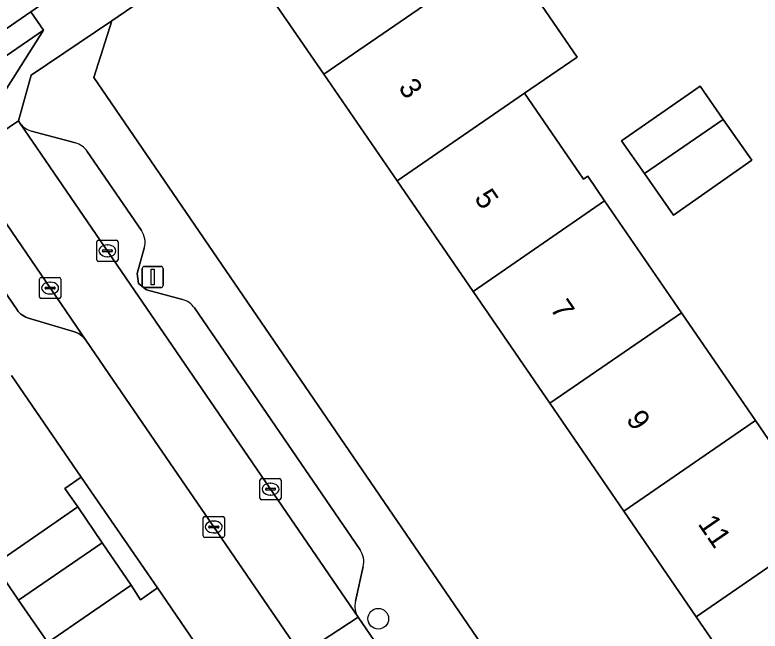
# Model space of a CAD drawing. Extents: x 157445 to 158888, y 383061 to 384688.
# Drawn here: x 158340.75 to 158375.99, y 383604.39 to 383633.52 of the extents above; entities that cross this region are included whole.
import ezdxf

# ---------------------------------------------------------------- set-up
doc = ezdxf.new("R2010")
doc.units = 0
for name, color, linetype in [('IMGEO_Boom', 7, 'Continuous'), ('IMGEO_Erf', 7, 'Continuous'), ('IMGEO_Kolk', 7, 'Continuous'), ('IMGEO_Lichtmast', 7, 'Continuous'), ('IMGEO_Pand', 7, 'Continuous'), ('IMGEO_Pand_nummerreeks', 7, 'Continuous'), ('IMGEO_Parkeervlak_open', 7, 'Continuous'), ('IMGEO_Rijbaan_lokaal_open', 7, 'Continuous'), ('IMGEO_Voetpad_open', 7, 'Continuous')]:
    doc.layers.add(name, color=color, linetype=linetype)

msp = doc.modelspace()

# ---------------------------------------------------------------- linework, layer by layer
at = {"layer": 'IMGEO_Boom'}
msp.add_circle((158357.937, 383604.979), 0.489, dxfattribs=at)
at = {"layer": 'IMGEO_Erf'}
for points in [[(158363.203, 383645.454), (158345.335, 383633.242), (158344.479, 383630.555), (158379.861, 383578.861), (158387.454, 383584.001), (158383.442, 383589.841), (158379.953, 383594.921), (158376.43, 383600.049), (158372.978, 383605.075), (158369.548, 383610.069), (158366.048, 383615.164), (158362.416, 383620.452), (158358.827, 383625.676), (158355.362, 383630.721), (158351.548, 383636.273)], [(158365.096, 383634.798), (158367.34, 383631.516), (158364.854, 383629.816), (158367.643, 383625.756), (158367.841, 383625.892), (158368.641, 383624.727), (158372.273, 383619.439), (158375.773, 383614.345), (158379.203, 383609.351), (158380.879, 383610.503), (158384.332, 383605.477), (158382.655, 383604.325), (158386.178, 383599.196), (158389.667, 383594.117), (158392.988, 383589.283), (158392.76, 383589.148), (158393.456, 383588.124), (158390.5, 383586.094), (158391.649, 383584.421), (158400.619, 383590.551)], [(158351.031, 383601.275), (158347.495, 383606.432), (158346.686, 383605.877), (158346.255, 383606.563), (158342.301, 383603.851), (158340.926, 383605.856), (158339.766, 383607.548), (158343.72, 383610.26), (158343.113, 383611.135), (158343.887, 383611.666), (158340.588, 383616.476)]]:
    msp.add_lwpolyline(points, dxfattribs=at)
msp.add_lwpolyline([(158371.898, 383624.061), (158370.526, 383626.022), (158369.447, 383627.563), (158373.154, 383630.154), (158374.254, 383628.581), (158375.603, 383626.652)], close=True, dxfattribs=at)
at = {"layer": 'IMGEO_Kolk'}
for p, q in [((158344.626, 383621.943), (158344.626, 383622.795)), ((158344.701, 383622.869), (158345.553, 383622.869)), ((158345.627, 383622.795), (158345.627, 383621.943)), ((158344.885, 383622.363), (158344.885, 383622.375)), ((158345.323, 383622.326), (158344.925, 383622.326)), ((158344.928, 383622.412), (158345.326, 383622.412)), ((158345.114, 383622.649), (158345.139, 383622.649)), ((158345.369, 383622.375), (158345.369, 383622.363)), ((158345.137, 383622.089), (158345.112, 383622.089)), ((158345.553, 383621.869), (158344.701, 383621.869)), ((158341.916, 383620.182), (158341.916, 383621.034)), ((158341.991, 383621.108), (158342.843, 383621.108)), ((158342.917, 383621.034), (158342.917, 383620.182)), ((158342.175, 383620.602), (158342.175, 383620.614)), ((158342.613, 383620.565), (158342.215, 383620.565)), ((158342.218, 383620.651), (158342.616, 383620.651)), ((158342.404, 383620.888), (158342.429, 383620.888)), ((158342.659, 383620.614), (158342.659, 383620.602)), ((158342.427, 383620.328), (158342.402, 383620.328)), ((158342.843, 383620.108), (158341.991, 383620.108)), ((158352.34, 383610.677), (158352.34, 383611.529)), ((158352.415, 383611.603), (158353.267, 383611.603)), ((158353.341, 383611.529), (158353.341, 383610.677)), ((158352.599, 383611.097), (158352.599, 383611.109)), ((158353.037, 383611.06), (158352.639, 383611.06)), ((158352.642, 383611.146), (158353.04, 383611.146)), ((158352.828, 383611.383), (158352.853, 383611.383)), ((158353.083, 383611.109), (158353.083, 383611.097)), ((158352.851, 383610.823), (158352.826, 383610.823)), ((158353.267, 383610.603), (158352.415, 383610.603)), ((158349.656, 383608.89), (158349.656, 383609.742)), ((158349.731, 383609.816), (158350.583, 383609.816)), ((158350.657, 383609.742), (158350.657, 383608.89)), ((158349.915, 383609.31), (158349.915, 383609.322)), ((158349.958, 383609.359), (158350.356, 383609.359)), ((158350.144, 383609.596), (158350.169, 383609.596)), ((158350.399, 383609.322), (158350.399, 383609.31)), ((158350.353, 383609.273), (158349.955, 383609.273)), ((158350.167, 383609.036), (158350.142, 383609.036)), ((158350.583, 383608.816), (158349.731, 383608.816))]:
    msp.add_line(p, q, dxfattribs=at)
for points in [[(158344.626, 383621.943), (158344.626, 383622.795)], [(158344.701, 383622.869), (158345.553, 383622.869)], [(158345.627, 383622.795), (158345.627, 383621.943)], [(158345.553, 383621.869), (158344.701, 383621.869)], [(158341.916, 383620.182), (158341.916, 383621.034)], [(158341.991, 383621.108), (158342.843, 383621.108)], [(158342.917, 383621.034), (158342.917, 383620.182)], [(158342.843, 383620.108), (158341.991, 383620.108)], [(158352.34, 383610.677), (158352.34, 383611.529)], [(158352.415, 383611.603), (158353.267, 383611.603)], [(158353.341, 383611.529), (158353.341, 383610.677)], [(158353.267, 383610.603), (158352.415, 383610.603)], [(158349.656, 383608.89), (158349.656, 383609.742)], [(158349.731, 383609.816), (158350.583, 383609.816)], [(158350.657, 383609.742), (158350.657, 383608.89)], [(158350.583, 383608.816), (158349.731, 383608.816)]]:
    msp.add_lwpolyline(points, dxfattribs=at)
for centre, radius, start, end in [((158344.703, 383622.793), 0.0765, 91.552, 178.448), ((158344.703, 383622.793), 0.0765, 91.552, 178.448), ((158345.551, 383622.793), 0.0765, 1.552, 88.448), ((158345.551, 383622.793), 0.0765, 1.552, 88.448), ((158344.925, 383622.372), 0.0403, 85.8775, 175.7526), ((158344.922, 383622.362), 0.0366, 178.938, 274.7102), ((158345.326, 383622.369), 0.043, 264.8664, 352.4533), ((158345.33, 383622.374), 0.0386, 1.7309, 96.639), ((158344.703, 383621.945), 0.0765, 181.552, 268.448), ((158344.703, 383621.945), 0.0765, 181.552, 268.448), ((158345.551, 383621.945), 0.0765, 271.552, 358.448), ((158345.551, 383621.945), 0.0765, 271.552, 358.448), ((158341.993, 383621.032), 0.0765, 91.552, 178.448), ((158341.993, 383621.032), 0.0765, 91.552, 178.448), ((158342.841, 383621.032), 0.0765, 1.552, 88.448), ((158342.841, 383621.032), 0.0765, 1.552, 88.448), ((158342.215, 383620.611), 0.0403, 85.8775, 175.7526), ((158342.212, 383620.601), 0.0366, 178.938, 274.7102), ((158342.616, 383620.608), 0.043, 264.8664, 352.4533), ((158342.62, 383620.613), 0.0386, 1.7309, 96.639), ((158341.993, 383620.184), 0.0765, 181.552, 268.448), ((158341.993, 383620.184), 0.0765, 181.552, 268.448), ((158342.841, 383620.184), 0.0765, 271.552, 358.448), ((158342.841, 383620.184), 0.0765, 271.552, 358.448), ((158352.417, 383611.527), 0.0765, 91.552, 178.448), ((158352.417, 383611.527), 0.0765, 91.552, 178.448), ((158353.265, 383611.527), 0.0765, 1.552, 88.448), ((158353.265, 383611.527), 0.0765, 1.552, 88.448), ((158352.639, 383611.106), 0.0403, 85.8775, 175.7526), ((158352.636, 383611.096), 0.0366, 178.938, 274.7102), ((158353.04, 383611.103), 0.043, 264.8664, 352.4533), ((158353.044, 383611.108), 0.0386, 1.7309, 96.639), ((158352.417, 383610.679), 0.0765, 181.552, 268.448), ((158352.417, 383610.679), 0.0765, 181.552, 268.448), ((158353.265, 383610.679), 0.0765, 271.552, 358.448), ((158353.265, 383610.679), 0.0765, 271.552, 358.448), ((158349.733, 383609.74), 0.0765, 91.552, 178.448), ((158349.733, 383609.74), 0.0765, 91.552, 178.448), ((158350.581, 383609.74), 0.0765, 1.552, 88.448), ((158350.581, 383609.74), 0.0765, 1.552, 88.448), ((158349.955, 383609.319), 0.0403, 85.8775, 175.7526), ((158349.952, 383609.309), 0.0366, 178.938, 274.7102), ((158350.356, 383609.316), 0.043, 264.8664, 352.4533), ((158350.36, 383609.321), 0.0386, 1.7309, 96.639), ((158349.733, 383608.892), 0.0765, 181.552, 268.448), ((158349.733, 383608.892), 0.0765, 181.552, 268.448), ((158350.581, 383608.892), 0.0765, 271.552, 358.448), ((158350.581, 383608.892), 0.0765, 271.552, 358.448)]:
    msp.add_arc(centre, radius, start, end, dxfattribs=at)
for centre, major_axis, ratio, start_param, end_param in [((158345.113, 383622.369), (-0.387, 0.002), 0.722429, 4.712389, 7.853982), ((158345.138, 383622.369), (-0.39, 0.002), 0.717154, 1.570796, 4.712389), ((158342.403, 383620.608), (-0.387, 0.002), 0.722429, 4.712389, 7.853982), ((158342.428, 383620.608), (-0.39, 0.002), 0.717154, 1.570796, 4.712389), ((158352.827, 383611.103), (-0.387, 0.002), 0.722429, 4.712389, 7.853982), ((158352.852, 383611.103), (-0.39, 0.002), 0.717154, 1.570796, 4.712389), ((158350.143, 383609.316), (-0.387, 0.002), 0.722429, 4.712389, 7.853982), ((158350.168, 383609.316), (-0.39, 0.002), 0.717154, 1.570796, 4.712389)]:
    msp.add_ellipse(centre, major_axis=major_axis, ratio=ratio, start_param=start_param, end_param=end_param, dxfattribs=at)
at = {"layer": 'IMGEO_Lichtmast'}
for p, q in [((158346.871, 383621.632), (158347.661, 383621.632)), ((158347.661, 383621.632), (158346.871, 383621.632)), ((158346.771, 383620.732), (158346.771, 383621.532)), ((158346.771, 383621.532), (158346.771, 383620.732)), ((158347.761, 383621.532), (158347.761, 383620.732)), ((158347.761, 383620.732), (158347.761, 383621.532)), ((158347.661, 383620.632), (158346.871, 383620.632)), ((158346.871, 383620.632), (158347.661, 383620.632))]:
    msp.add_line(p, q, dxfattribs=at)
msp.add_lwpolyline([(158347.191, 383621.507), (158347.341, 383621.507), (158347.341, 383620.757), (158347.191, 383620.757), (158347.191, 383621.507)], dxfattribs=at)
for centre, start, end in [((158346.871, 383621.532), 90, 180), ((158346.871, 383621.532), 90, 180), ((158347.661, 383621.532), 0, 90), ((158347.661, 383621.532), 360, 90), ((158346.871, 383620.732), 180, 270), ((158346.871, 383620.732), 180, 270), ((158347.661, 383620.732), 270, 0), ((158347.661, 383620.732), 270, 0)]:
    msp.add_arc(centre, 0.1, start, end, dxfattribs=at)
at = {"layer": 'IMGEO_Pand'}
for points in [[(158367.32, 383638.935), (158367.269, 383639.009), (158369.745, 383640.701), (158367.06, 383644.629), (158364.607, 383642.952), (158366.089, 383640.784), (158362.178, 383638.111), (158361.994, 383638.38), (158359.938, 383636.974), (158357.575, 383640.413), (158351.548, 383636.273), (158355.362, 383630.721), (158363.438, 383636.268)], [(158365.096, 383634.798), (158364.651, 383634.494), (158363.438, 383636.268), (158355.362, 383630.721), (158358.827, 383625.676), (158364.854, 383629.816), (158367.34, 383631.516)], [(158374.254, 383628.581), (158373.154, 383630.154), (158369.447, 383627.563), (158370.526, 383626.022)], [(158362.416, 383620.452), (158368.641, 383624.727), (158367.841, 383625.892), (158367.643, 383625.756), (158364.854, 383629.816), (158358.827, 383625.676)], [(158375.603, 383626.652), (158374.254, 383628.581), (158370.526, 383626.022), (158371.898, 383624.061)], [(158372.273, 383619.439), (158368.641, 383624.727), (158362.416, 383620.452), (158366.048, 383615.164)], [(158372.273, 383619.439), (158366.048, 383615.164), (158369.548, 383610.069), (158375.773, 383614.345)], [(158379.203, 383609.351), (158375.773, 383614.345), (158369.548, 383610.069), (158372.978, 383605.075)], [(158376.43, 383600.049), (158382.655, 383604.325), (158384.332, 383605.477), (158380.879, 383610.503), (158379.203, 383609.351), (158372.978, 383605.075)], [(158340.926, 383605.856), (158344.88, 383608.568), (158343.72, 383610.26), (158339.766, 383607.548)], [(158340.926, 383605.856), (158342.301, 383603.851), (158346.255, 383606.563), (158344.88, 383608.568)]]:
    msp.add_lwpolyline(points, close=True, dxfattribs=at)
at = {"layer": 'IMGEO_Parkeervlak_open'}
for points in [[(158341.005, 383628.389), (158356.986, 383605.048)], [(158343.611, 383627.467), (158341.542, 383628.026)], [(158346.732, 383623.333), (158344.176, 383627.067)], [(158338.106, 383623.593), (158340.856, 383619.579), (158340.911, 383619.507), (158340.972, 383619.44), (158341.038, 383619.379), (158341.11, 383619.324), (158341.187, 383619.275), (158341.267, 383619.234), (158341.351, 383619.2), (158341.397, 383619.185), (158343.562, 383618.543), (158343.608, 383618.528), (158343.692, 383618.494), (158343.772, 383618.453), (158343.849, 383618.404), (158343.921, 383618.349), (158343.987, 383618.288), (158344.048, 383618.221), (158344.103, 383618.149), (158338.233, 383626.716)], [(158348.677, 383620.071), (158346.974, 383620.532), (158346.602, 383620.824), (158346.535, 383621.299), (158346.87, 383622.499)], [(158357.074, 383608.229), (158349.24, 383619.67)], [(158356.853, 383605.809), (158357.224, 383607.442)]]:
    msp.add_lwpolyline(points, dxfattribs=at)
for centre, radius, start, end in [((158341.781, 383628.959), 0.963, 216.2787, 255.6056), ((158343.347, 383626.495), 1.008, 34.6102, 74.7955), ((158345.912, 383622.769), 0.995, 344.2669, 34.524), ((158348.415, 383619.108), 0.998, 34.2859, 74.7929), ((158356.246, 383607.663), 1.003, 347.2552, 34.3268), ((158357.827, 383605.587), 0.999, 167.1714, 212.6555)]:
    msp.add_arc(centre, radius, start, end, dxfattribs=at)
at = {"layer": 'IMGEO_Rijbaan_lokaal_open'}
for points in [[(158402.125, 383675.244), (158402.165, 383675.271), (158411.426, 383681.568), (158421.659, 383688.498), (158418.79, 383692.748), (158399.958, 383679.742), (158399.87, 383679.681), (158396.818, 383677.592), (158291.408, 383605.439), (158275.823, 383594.75), (158278.623, 383590.71), (158296.72, 383603.094), (158306.706, 383609.901), (158309.83, 383612.03), (158333.171, 383627.939), (158333.825, 383628.385), (158341.507, 383633.663), (158359.407, 383645.96), (158361.016, 383647.069), (158363.977, 383649.11), (158390.1, 383666.952), (158401.945, 383675.147)], [(158341.005, 383628.389), (158340.913, 383628.521), (158339.573, 383627.619), (158338.233, 383626.716), (158344.103, 383618.149), (158345.192, 383616.56), (158347.354, 383613.404), (158349.937, 383609.634), (158354.291, 383603.28), (158356.986, 383605.048)], [(158354.291, 383603.28), (158354.661, 383602.739), (158354.753, 383602.606), (158355.908, 383600.921), (158358.573, 383602.748), (158358.33, 383603.102), (158356.986, 383605.048)]]:
    msp.add_lwpolyline(points, close=True, dxfattribs=at)
at = {"layer": 'IMGEO_Voetpad_open'}
for points in [[(158363.203, 383645.454), (158361.016, 383647.069), (158359.407, 383645.96), (158341.507, 383633.663), (158342.101, 383632.797), (158338.233, 383626.716), (158339.573, 383627.619), (158340.913, 383628.521), (158341.513, 383630.675), (158345.335, 383633.242)], [(158341.507, 383633.663), (158333.825, 383628.385), (158333.171, 383627.939), (158333.765, 383627.073), (158342.101, 383632.797)], [(158334.305, 383625.623), (158336.058, 383626.822), (158336.147, 383626.883), (158338.233, 383626.716), (158342.101, 383632.797), (158333.765, 383627.073), (158333.171, 383627.939), (158309.83, 383612.03), (158306.706, 383609.901), (158296.72, 383603.094), (158278.623, 383590.71), (158278.116, 383590.363), (158280.654, 383586.674), (158280.579, 383588.831), (158284.721, 383591.707), (158306.438, 383606.562), (158307.892, 383607.556)], [(158343.887, 383611.666), (158343.113, 383611.135), (158343.72, 383610.26), (158344.88, 383608.568), (158346.255, 383606.563), (158346.686, 383605.877), (158347.495, 383606.432)]]:
    msp.add_lwpolyline(points, close=True, dxfattribs=at)
for points in [[(158381.294, 383576.743), (158379.861, 383578.861), (158344.479, 383630.555), (158345.335, 383633.242), (158341.513, 383630.675), (158340.913, 383628.521), (158341.005, 383628.389)], [(158341.542, 383628.026), (158343.611, 383627.467)], [(158344.176, 383627.067), (158346.732, 383623.333)], [(158354.291, 383603.28), (158349.937, 383609.634), (158347.354, 383613.404), (158345.192, 383616.56), (158344.103, 383618.149), (158344.048, 383618.221), (158343.987, 383618.288), (158343.921, 383618.349), (158343.849, 383618.404), (158343.772, 383618.453), (158343.692, 383618.494), (158343.608, 383618.528), (158343.562, 383618.543), (158341.397, 383619.185), (158341.351, 383619.2), (158341.267, 383619.234), (158341.187, 383619.275), (158341.11, 383619.324), (158341.038, 383619.379), (158340.972, 383619.44), (158340.911, 383619.507), (158340.856, 383619.579), (158338.106, 383623.593)], [(158346.87, 383622.499), (158346.535, 383621.299), (158346.602, 383620.824), (158346.974, 383620.532), (158348.677, 383620.071)], [(158349.24, 383619.67), (158357.074, 383608.229)], [(158340.588, 383616.476), (158343.887, 383611.666), (158347.495, 383606.432), (158351.031, 383601.275), (158354.625, 383596.049), (158358.151, 383590.907), (158361.7, 383585.718), (158365.186, 383580.634), (158368.778, 383575.402)], [(158357.224, 383607.442), (158356.853, 383605.809)], [(158356.986, 383605.048), (158358.33, 383603.102)]]:
    msp.add_lwpolyline(points, dxfattribs=at)
for centre, radius, start, end in [((158341.781, 383628.959), 0.963, 216.2787, 255.6056), ((158343.347, 383626.495), 1.008, 34.6102, 74.7955), ((158345.912, 383622.769), 0.995, 344.2669, 34.524), ((158348.415, 383619.108), 0.998, 34.2859, 74.7929), ((158356.246, 383607.663), 1.003, 347.2552, 34.3268), ((158357.827, 383605.587), 0.999, 167.1714, 212.6555)]:
    msp.add_arc(centre, radius, start, end, dxfattribs=at)

# ---------------------------------------------------------------- texts
at = {"layer": 'IMGEO_Pand_nummerreeks'}
for s, rotation, p in [('3', 304.4861, (158358.855, 383630.086)), ('5', 304.4854, (158362.446, 383624.859)), ('7', 304.4854, (158366.036, 383619.632)), ('9', 304.4854, (158369.627, 383614.405)), ('11', 304.4854, (158373.022, 383609.462))]:
    msp.add_text(s, height=1, rotation=rotation, dxfattribs=at).set_placement(p)

doc.saveas('drawing.dxf')
